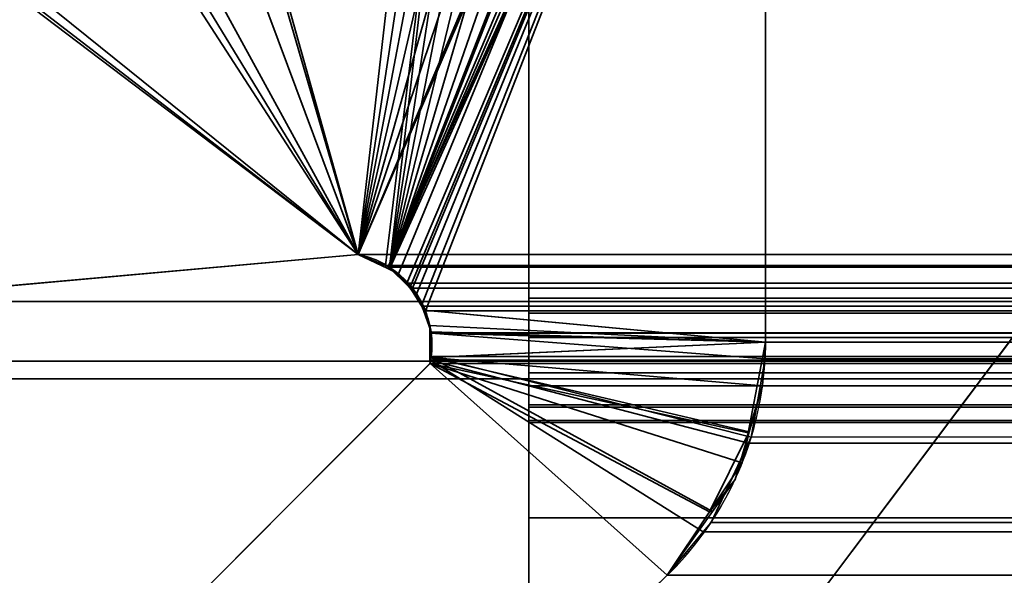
# Model space of a CAD drawing. Header units: millimetres. Extents: x -508 to 6708, y -115 to 193.
# Tile 751 of 1056: x 2601 to 2602.93, y 2.48 to 3.57. Entities that reach past the tile are written whole.
import ezdxf

# ---------------------------------------------------------------- set-up
doc = ezdxf.new("R2010")
doc.units = ezdxf.units.MM
doc.layers.add('151', color=7, linetype='Continuous', true_color=0xffffff)

# ---------------------------------------------------------------- blocks, each defined once
blk = doc.blocks.new('UG_SURFACE_003')
at = {"layer": '151', "color": 252, "linetype": 'Continuous', "lineweight": 35}
for points in [[(3607.5001, -10, 2215.25), (3607.5001, 174.4, 2215.25), (2392.4999, 174.4, 2215.25), (2392.4999, -10, 2215.25)], [(2542.5, -10, 2065.2499), (2542.5, 174.4, 2065.2499), (3457.5, 174.4, 2065.2499), (3457.5, -10, 2065.2499)]]:
    blk.add_3dface(points, dxfattribs=at)
blk = doc.blocks.new('UG_SURFACE_210')
at = {"layer": '151', "color": 252, "linetype": 'Continuous', "lineweight": 35}
for points in [[(2585.5, -21.92, 2021.75), (3414.5, -21.92, 2021.75), (3414.5, 13.42, 2021.75), (2585.5, 13.42, 2021.75)], [(2586.9999, -21.92, 2020.2501), (2586.9999, 13.42, 2020.2501), (3413.0001, 13.42, 2020.2501), (3413.0001, -21.92, 2020.2501)]]:
    blk.add_3dface(points, dxfattribs=at)
blk = doc.blocks.new('UG_SURFACE_212')
at = {"layer": '151', "color": 206, "linetype": 'Continuous', "lineweight": 35}
for points in [[(2602, 5.2802, -3.3703), (2602, 5.4009, -3.4916), (2602, 4.8754, -4.6284), (2602, 1.5605, -4.675)], [(2602, 3.8861, -3.6224), (2602, 4.0553, -3.5816), (2602, 5.2802, -3.3703), (2602, 1.5605, -4.675)], [(2602, 2.9918, 9.2343), (2602, 4.921, 9.6502), (2602, 4.8966, 9.5428)], [(2602, 4.9007, 9.7721), (2602, 4.921, 9.6502), (2602, 2.9918, 9.2343)], [(2602, 4.8414, 9.8667), (2602, 4.9007, 9.7721), (2602, 2.9918, 9.2343)], [(2602, 4.8966, 9.5428), (2602, 4.8244, 9.4408), (2602, 3.0216, 9.1658), (2602, 2.9918, 9.2343)], [(2602, 4.8754, -4.6284), (3398, 4.8754, -4.6284), (3398, 1.5605, -4.675), (2602, 1.5605, -4.675)], [(2602, 2.9918, 9.2343), (2602, 4.6202, 9.9633), (2602, 4.7381, 9.9392), (2602, 4.8414, 9.8667)], [(2602, 3.0216, 9.1658), (2602, 4.8244, 9.4408), (2602, 4.1925, 8.5923)], [(2602, 2.8128, 5.9148), (2602, 4.0585, 6.4288), (2602, 4.6609, 5.4179)], [(2602, 4.6609, 5.4179), (2602, 4.4471, 3.464), (2602, 4.3199, 3.3767), (2602, 2.8128, 5.9148)], [(2602, 4.6202, 9.9633), (2602, 2.9918, 9.2343), (2602, 2.944, 9.2803)], [(2602, 2.944, 9.2803), (2602, 2.8752, 9.3075), (2602, 2.8496, 9.9633), (2602, 4.6202, 9.9633)], [(2602, 2.8496, 9.9633), (3398, 2.8496, 9.9633), (3398, 4.6202, 9.9633), (2602, 4.6202, 9.9633)], [(2602, 4.3199, 3.3767), (2602, 4.2255, 3.2327), (2602, 2.8128, 5.9148)], [(2602, 4.2956, -3.1891), (3398, 4.2956, -3.1891), (3398, 2.8128, 5.9148), (2602, 2.8128, 5.9148)], [(2602, 4.2956, -3.1891), (2602, 2.8128, 5.9148), (2602, 4.1965, 3.0788), (2602, 4.1978, 3.0448)], [(2602, 2.8128, 5.9148), (2602, 4.2255, 3.2327), (2602, 4.1965, 3.0788)], [(2602, 2.7781, 6.4632), (2602, 3.0216, 9.1658), (2602, 4.1925, 8.5923), (2602, 3.9092, 7.4633)], [(2602, 4.0585, 6.4288), (2602, 2.8128, 5.9148), (2602, 2.782, 6.1882)], [(2602, 2.782, 6.1882), (2602, 2.7781, 6.4632), (2602, 3.9092, 7.4633), (2602, 4.0585, 6.4288)], [(2602, 0.9558, -3.7049), (3398, 0.9558, -3.7049), (3398, 3.8861, -3.6224), (2602, 3.8861, -3.6224)], [(2602, 0.9558, -3.7049), (2602, 3.8861, -3.6224), (2602, 1.5605, -4.675)], [(2602, 3.0216, 9.1658), (3398, 3.0216, 9.1658), (3398, 2.9918, 9.2343), (2602, 2.9918, 9.2343)], [(2602, 2.7781, 6.4632), (3398, 2.7781, 6.4632), (3398, 3.0216, 9.1658), (2602, 3.0216, 9.1658)], [(2602, 2.9918, 9.2343), (3398, 2.9918, 9.2343), (3398, 2.944, 9.2803), (2602, 2.944, 9.2803)], [(2602, 2.944, 9.2803), (3398, 2.944, 9.2803), (3398, 2.8752, 9.3075), (2602, 2.8752, 9.3075)], [(2602, 2.8752, 9.3075), (3398, 2.8752, 9.3075), (3398, 2.8082, 9.3063), (2602, 2.8082, 9.3063)], [(2602, 2.5915, 9.9087), (2602, 2.8496, 9.9633), (2602, 2.8752, 9.3075), (2602, 2.8082, 9.3063)], [(2602, 2.5915, 9.9087), (3398, 2.5915, 9.9087), (3398, 2.8496, 9.9633), (2602, 2.8496, 9.9633)], [(2602, 2.8128, 5.9148), (3398, 2.8128, 5.9148), (3398, 2.782, 6.1882), (2602, 2.782, 6.1882)], [(2602, 2.8082, 9.3063), (3398, 2.8082, 9.3063), (3398, 1.554, 8.0557), (2602, 1.554, 8.0557)], [(2602, 2.8082, 9.3063), (2602, 1.554, 8.0557), (2602, 1.1767, 8.523), (2602, 2.3933, 9.7711)], [(2602, 2.3933, 9.7711), (2602, 2.5915, 9.9087), (2602, 2.8082, 9.3063)], [(2602, 2.782, 6.1882), (3398, 2.782, 6.1882), (3398, 2.7781, 6.4632), (2602, 2.7781, 6.4632)], [(2602, 2.3933, 9.7711), (3398, 2.3933, 9.7711), (3398, 2.5915, 9.9087), (2602, 2.5915, 9.9087)]]:
    blk.add_3dface(points, dxfattribs=at)
blk = doc.blocks.new('UG_SURFACE_213')
at = {"layer": '151', "color": 252, "linetype": 'Continuous', "lineweight": 35}
for points in [[(2588.0001, 3.0145, -6.75), (2602.9999, 3.0145, -6.75), (2602.9999, 3.0145, -7.75), (2588.0001, 3.0145, -7.75)], [(2602.9999, 3.0145, -6.75), (2588.0001, 3.0145, -6.75), (2588.0001, -16.9528, -6.75), (3411.9999, -16.9528, -6.75)], [(2588.0001, -16.9528, -7.75), (2588.0001, 3.0145, -7.75), (2602.9999, 3.0145, -7.75)], [(2602.9999, 3.0145, -7.75), (3397.0001, 3.0145, -7.75), (2588.0001, -16.9528, -7.75)], [(3397.0001, 3.0145, -7.75), (3411.9999, 3.0145, -7.75), (3411.9999, -16.9528, -7.75), (2588.0001, -16.9528, -7.75)]]:
    blk.add_3dface(points, dxfattribs=at)
blk = doc.blocks.new('UG_SURFACE_216')
at = {"layer": '151', "color": 7, "linetype": 'Continuous', "lineweight": 35}
for points in [[(2601.6657, 3.1071, 2005.5842), (2602.1037, 4.9952, 2005.1463), (2602.0806, 4.9954, 2005.1694), (2602.0184, 4.9606, 2005.2316)], [(2602.1969, 4.9944, 2005.053), (2602.1037, 4.9952, 2005.1463), (2601.6657, 3.1071, 2005.5842)], [(2602.2959, 4.9673, 2004.9541), (2602.2491, 4.9939, 2005.0008), (2602.1969, 4.9944, 2005.053), (2601.6657, 3.1071, 2005.5842)], [(2602.4122, 4.8734, 2004.8378), (2602.3667, 4.9269, 2004.8833), (2602.2959, 4.9673, 2004.9541), (2601.6657, 3.1071, 2005.5842)], [(2602.0184, 4.9606, 2005.2316), (2601.9573, 4.9264, 2005.2927), (2601.9409, 4.9099, 2005.3091), (2601.6657, 3.1071, 2005.5842)], [(2601.2781, 4.4379, -7.75), (2601.9409, 4.9099, -7.75), (2601.6657, 3.1071, -7.75)], [(2601.6657, 3.1071, 2005.5842), (2601.9409, 4.9099, 2005.3091), (2601.2886, 4.4518, 2005.9614)], [(2602.4632, 4.7056, -7.75), (2601.7244, 3.083, -7.75), (2601.6657, 3.1071, -7.75), (2601.9409, 4.9099, -7.75)], [(2601.6657, 3.1071, 2005.5842), (2602.4199, 4.8573, 2004.8301), (2602.4122, 4.8734, 2004.8378)], [(2602.4199, 4.8573, 2004.8301), (2601.6657, 3.1071, 2005.5842), (2601.7237, 3.0792, 2005.5263)], [(2602.4504, 4.793, 2004.7996), (2602.4199, 4.8573, 2004.8301), (2601.7237, 3.0792, 2005.5263)], [(2601.7237, 3.0792, 2005.5263), (2601.7449, 3.069, 2005.5051), (2602.4518, 4.7826, 2004.7982), (2602.4504, 4.793, 2004.7996)], [(2602.4632, 4.7056, 2004.7867), (2602.4518, 4.7826, 2004.7982), (2601.7449, 3.069, 2005.5051), (2601.7666, 3.0415, 2005.4834)], [(2602.4632, 4.7056, -7.75), (2601.728, 3.0816, -7.75), (2601.7244, 3.083, -7.75)], [(2601.7802, 3.0294, -7.75), (2601.7668, 3.0429, -7.75), (2601.728, 3.0816, -7.75), (2602.4632, 4.7056, -7.75)], [(2601.7666, 3.0415, 2005.4834), (2601.7911, 3.0105, 2005.4588), (2602.4632, 4.7056, 2004.7867)], [(2601.7935, 2.9977, -7.75), (2601.7802, 3.0294, -7.75), (2602.4632, 4.7056, -7.75), (2602.4632, 2.935, -7.75)], [(2602.4632, 2.935, 2004.7867), (2602.4632, 4.7056, 2004.7867), (2601.7911, 3.0105, 2005.4588), (2601.795, 2.998, 2005.455)], [(2602.4632, 4.7056, 2004.7867), (2602.4632, 2.935, 2004.7867), (2602.4632, 2.935, -7.75), (2602.4632, 4.7056, -7.75)], [(2601.2886, 4.4518, 2005.9614), (2600.9488, 4.2131, 2006.3012), (2601.6657, 3.1071, 2005.5842)], [(2601.6657, 3.1071, -7.75), (2600.9824, 4.2275, -7.75), (2601.2781, 4.4379, -7.75)], [(2600.3706, 4.0877, -7.75), (2600.9824, 4.2275, -7.75), (2601.6657, 3.1071, -7.75)], [(2601.6657, 3.1071, 2005.5842), (2600.9488, 4.2131, 2006.3012), (2600.3749, 4.1452, 2006.875)], [(2598.9633, 2.8635, 2008.287), (2601.6657, 3.1071, 2005.5842), (2600.3749, 4.1452, 2006.875), (2599.5407, 4.0464, 2007.7093)], [(2601.6657, 3.1071, -7.75), (2598.9633, 2.8635, -7.75), (2599.9634, 3.9946, -7.75), (2600.3706, 4.0877, -7.75)], [(2598.9633, 2.8635, -7.75), (2601.6657, 3.1071, -7.75), (2601.6657, 3.1071, 2005.5842), (2598.9633, 2.8635, 2008.287)], [(2601.6657, 3.1071, -7.75), (2601.7244, 3.083, -7.75), (2601.7237, 3.0792, 2005.5263)], [(2601.7237, 3.0792, 2005.5263), (2601.6657, 3.1071, 2005.5842), (2601.6657, 3.1071, -7.75)], [(2601.7449, 3.069, 2005.5051), (2601.7237, 3.0792, 2005.5263), (2601.7244, 3.083, -7.75)], [(2601.7244, 3.083, -7.75), (2601.728, 3.0816, -7.75), (2601.7666, 3.0415, 2005.4834)], [(2601.7666, 3.0415, 2005.4834), (2601.7449, 3.069, 2005.5051), (2601.7244, 3.083, -7.75)], [(2601.728, 3.0816, -7.75), (2601.7668, 3.0429, -7.75), (2601.7666, 3.0415, 2005.4834)], [(2601.7911, 3.0105, 2005.4588), (2601.7666, 3.0415, 2005.4834), (2601.7668, 3.0429, -7.75)], [(2601.7668, 3.0429, -7.75), (2601.7802, 3.0294, -7.75), (2601.795, 2.998, 2005.455)], [(2601.795, 2.998, 2005.455), (2601.7911, 3.0105, 2005.4588), (2601.7668, 3.0429, -7.75)], [(2601.7802, 3.0294, -7.75), (2601.7935, 2.9977, -7.75), (2601.795, 2.998, 2005.455)], [(2601.8083, 2.9554, 2005.4417), (2601.795, 2.998, 2005.455), (2601.7935, 2.9977, -7.75)], [(2602.4632, 2.935, -7.75), (2601.8059, 2.9681, -7.75), (2601.7935, 2.9977, -7.75)], [(2601.8083, 2.9554, 2005.4417), (2601.7935, 2.9977, -7.75), (2601.8059, 2.9681, -7.75)], [(2601.795, 2.998, 2005.455), (2601.8083, 2.9554, 2005.4417), (2602.4632, 2.935, 2004.7867)], [(2601.8062, 2.9051, -7.75), (2601.8062, 2.9526, -7.75), (2601.8059, 2.9681, -7.75), (2602.4632, 2.935, -7.75)], [(2601.8083, 2.9554, 2005.4417), (2601.8059, 2.9681, -7.75), (2601.8062, 2.9526, -7.75)], [(2601.8062, 2.9526, -7.75), (2601.8083, 2.9526, 2005.4417), (2601.8083, 2.9554, 2005.4417)], [(2601.8062, 2.9051, -7.75), (2601.8083, 2.9051, 2005.4417), (2601.8083, 2.9526, 2005.4417)], [(2601.8083, 2.9526, 2005.4417), (2601.8062, 2.9526, -7.75), (2601.8062, 2.9051, -7.75)], [(2602.4632, 2.935, 2004.7867), (2601.8083, 2.9554, 2005.4417), (2601.8083, 2.9526, 2005.4417), (2601.8083, 2.9051, 2005.4417)], [(2602.4632, 2.935, -7.75), (2602.4292, 2.7578, -7.75), (2601.8064, 2.8936, -7.75), (2601.8062, 2.9051, -7.75)], [(2602.4575, 2.8494, 2004.7925), (2602.4632, 2.935, 2004.7867), (2601.8083, 2.9051, 2005.4417)], [(2602.4292, 2.7578, -7.75), (2602.4632, 2.935, -7.75), (2602.4632, 2.935, 2004.7867)], [(2602.4632, 2.935, 2004.7867), (2602.4575, 2.8494, 2004.7925), (2602.4292, 2.7578, -7.75)], [(2602.2711, 2.4787, -7.75), (2601.023, 1.2621, -7.75), (2600.5557, 1.6395, -7.75), (2601.8064, 2.8936, -7.75)], [(2601.023, 1.2621, 2006.227), (2602.2711, 2.4787, 2004.9789), (2601.8064, 2.8936, 2005.4436), (2600.5557, 1.6395, 2006.6943)], [(2601.8064, 2.8936, -7.75), (2600.5557, 1.6395, -7.75), (2600.5557, 1.6395, 2006.6943), (2601.8064, 2.8936, 2005.4436)], [(2601.8083, 2.9049, 2005.4417), (2601.8062, 2.9051, -7.75), (2601.8064, 2.8936, -7.75)], [(2601.8083, 2.9049, 2005.4417), (2601.8083, 2.9051, 2005.4417), (2601.8062, 2.9051, -7.75)], [(2601.8083, 2.9049, 2005.4417), (2601.8064, 2.8936, 2005.4436), (2602.2711, 2.4787, 2004.9789), (2602.3595, 2.6037, 2004.8904)], [(2601.8064, 2.8936, -7.75), (2601.8064, 2.8936, 2005.4436), (2601.8083, 2.9049, 2005.4417)], [(2601.8064, 2.8936, -7.75), (2602.354, 2.6031, -7.75), (2602.2711, 2.4787, -7.75)], [(2601.8064, 2.8936, -7.75), (2602.4179, 2.6987, -7.75), (2602.354, 2.6031, -7.75)], [(2602.4292, 2.7578, -7.75), (2602.4179, 2.6987, -7.75), (2601.8064, 2.8936, -7.75)], [(2601.8083, 2.9051, 2005.4417), (2601.8083, 2.9049, 2005.4417), (2602.4313, 2.7599, 2004.8187), (2602.4575, 2.8494, 2004.7925)], [(2602.3595, 2.6037, 2004.8904), (2602.4039, 2.6663, 2004.8461), (2602.4313, 2.7599, 2004.8187), (2601.8083, 2.9049, 2005.4417)], [(2602.4575, 2.8494, 2004.7925), (2602.4313, 2.7599, 2004.8187), (2602.4292, 2.7578, -7.75)], [(2602.354, 2.6031, -7.75), (2602.4179, 2.6987, -7.75), (2602.4313, 2.7599, 2004.8187)], [(2602.4313, 2.7599, 2004.8187), (2602.4039, 2.6663, 2004.8461), (2602.354, 2.6031, -7.75)], [(2602.4179, 2.6987, -7.75), (2602.4292, 2.7578, -7.75), (2602.4313, 2.7599, 2004.8187)], [(2602.4039, 2.6663, 2004.8461), (2602.3595, 2.6037, 2004.8904), (2602.354, 2.6031, -7.75)], [(2602.2711, 2.4787, -7.75), (2602.354, 2.6031, -7.75), (2602.3595, 2.6037, 2004.8904)], [(2602.3595, 2.6037, 2004.8904), (2602.2711, 2.4787, 2004.9789), (2602.2711, 2.4787, -7.75)], [(2602.2711, 2.4787, 2004.9789), (2601.023, 1.2621, 2006.227), (2601.023, 1.2621, -7.75), (2602.2711, 2.4787, -7.75)]]:
    blk.add_3dface(points, dxfattribs=at)
blk = doc.blocks.new('UG_SURFACE_217')
at = {"layer": '151', "color": 7, "linetype": 'Continuous', "lineweight": 35}
for points in [[(2602.102, 4.9947, 2005.1482), (2602.1302, 5.0049, 2005.1198), (2602.1934, 4.9969, 2005.0566), (2601.7272, 3.082, 2005.5227)], [(2602.1934, 4.9969, 2005.0566), (2602.2685, 4.9874, 2004.9815), (2602.2844, 4.9776, 2004.9655), (2601.7272, 3.082, 2005.5227)], [(2601.7272, 3.082, 2005.5227), (2602.0169, 4.9639, 2005.233), (2602.102, 4.9947, 2005.1482)], [(2602.2844, 4.9776, 2004.9655), (2602.3667, 4.9269, 2004.8833), (2601.7272, 3.082, 2005.5227)], [(3412.1749, 1.6459, 2019.4249), (3412.1284, 4.9608, 2019.3784), (2587.8716, 4.9608, 2019.3784), (2587.8251, 1.6459, 2019.4249)], [(2601.7272, 3.082, 2005.5227), (2601.9409, 4.9099, 2005.3091), (2601.9948, 4.9558, 2005.2552), (2602.0169, 4.9639, 2005.233)], [(2601.7272, 3.082, 2005.5227), (2602.3667, 4.9269, 2004.8833), (2602.4125, 4.873, 2004.8375), (2602.4234, 4.8481, 2004.8265)], [(2601.7194, 3.0852, 2005.5308), (2601.6657, 3.1071, 2005.5842), (2601.8651, 4.8546, 2005.3849), (2601.9409, 4.9099, 2005.3091)], [(2601.9409, 4.9099, 2005.3091), (2601.7272, 3.082, 2005.5227), (2601.7194, 3.0852, 2005.5308)], [(2601.1953, 4.3666, 2006.0546), (2601.8651, 4.8546, 2005.3849), (2601.6657, 3.1071, 2005.5842)], [(2602.4234, 4.8481, 2004.8265), (2602.4542, 4.7791, 2004.7958), (2602.4563, 4.7623, 2004.7936), (2601.7272, 3.082, 2005.5227)], [(2601.7611, 3.051, 2005.4889), (2601.7272, 3.082, 2005.5227), (2602.4563, 4.7623, 2004.7936), (2602.4632, 4.7056, 2004.7867)], [(2602.4632, 4.7056, 2004.7867), (2601.7718, 3.041, 2005.4781), (2601.7611, 3.051, 2005.4889)], [(2602.4632, 4.7056, 2004.7867), (2601.7973, 2.9967, 2005.4526), (2601.7921, 3.0059, 2005.4579), (2601.7718, 3.041, 2005.4781)], [(2602.4632, 4.7056, 2004.7867), (2602.4632, 2.935, 2004.7867), (2601.8085, 2.9533, 2005.4414), (2601.7973, 2.9967, 2005.4526)], [(3397.5368, 4.7056, 2004.7867), (3397.5368, 2.935, 2004.7867), (2602.4632, 2.935, 2004.7867), (2602.4632, 4.7056, 2004.7867)], [(2589.3109, 4.381, 2017.9391), (2598.4149, 2.8982, 2008.8351), (3401.5851, 2.8982, 2008.8351), (3410.6891, 4.381, 2017.9391)], [(2601.6657, 3.1071, 2005.5842), (2601.0389, 4.2528, 2006.211), (2601.1953, 4.3666, 2006.0546)], [(2600.3575, 4.1131, 2006.8927), (2601.0389, 4.2528, 2006.211), (2601.6657, 3.1071, 2005.5842)], [(2601.6657, 3.1071, 2005.5842), (2598.9633, 2.8635, 2008.287), (2599.7727, 3.9932, 2007.4773), (2600.3575, 4.1131, 2006.8927)], [(2588.7952, 1.0412, 2018.4548), (2588.8777, 3.9715, 2018.3723), (3411.1223, 3.9715, 2018.3723), (3411.2048, 1.0412, 2018.4548)], [(2598.9633, 2.8635, 2008.287), (2601.6657, 3.1071, 2005.5842), (3398.3343, 3.1071, 2005.5842), (3401.0367, 2.8635, 2008.287)], [(3398.3343, 3.1071, 2005.5842), (2601.6657, 3.1071, 2005.5842), (2601.7194, 3.0852, 2005.5308)], [(2601.7194, 3.0852, 2005.5308), (3398.2816, 3.0803, 2005.5315), (3398.3343, 3.1071, 2005.5842)], [(3398.2489, 3.0636, 2005.4989), (2601.7194, 3.0852, 2005.5308), (2601.7272, 3.082, 2005.5227)], [(3398.2489, 3.0636, 2005.4989), (3398.2816, 3.0803, 2005.5315), (2601.7194, 3.0852, 2005.5308)], [(2601.7272, 3.082, 2005.5227), (3398.2391, 3.0513, 2005.4891), (3398.2489, 3.0636, 2005.4989)], [(2601.7272, 3.082, 2005.5227), (2601.7611, 3.051, 2005.4889), (3398.2391, 3.0513, 2005.4891)], [(3398.2134, 3.0191, 2005.4634), (3398.2391, 3.0513, 2005.4891), (2601.7611, 3.051, 2005.4889)], [(3398.2134, 3.0191, 2005.4634), (2601.7611, 3.051, 2005.4889), (2601.7718, 3.041, 2005.4781)], [(2601.7718, 3.041, 2005.4781), (3398.2079, 3.0062, 2005.4579), (3398.2134, 3.0191, 2005.4634)], [(2601.7718, 3.041, 2005.4781), (2601.7921, 3.0059, 2005.4579), (3398.2079, 3.0062, 2005.4579)], [(3398.1972, 2.981, 2005.4471), (3398.2079, 3.0062, 2005.4579), (2601.7921, 3.0059, 2005.4579)], [(3398.1972, 2.981, 2005.4471), (2601.7921, 3.0059, 2005.4579), (2601.7973, 2.9967, 2005.4526)], [(2601.7973, 2.9967, 2005.4526), (3398.1924, 2.9522, 2005.4424), (3398.1972, 2.981, 2005.4471)], [(2601.7973, 2.9967, 2005.4526), (2601.8085, 2.9533, 2005.4414), (3398.1924, 2.9522, 2005.4424)], [(2601.8085, 2.9526, 2005.4414), (2601.8085, 2.9533, 2005.4414), (2602.4632, 2.935, 2004.7867)], [(2601.8085, 2.9533, 2005.4414), (2601.8085, 2.9526, 2005.4414), (3398.1924, 2.9522, 2005.4424)], [(2601.8085, 2.9526, 2005.4414), (2602.4632, 2.935, 2004.7867), (2602.4625, 2.9026, 2004.7874)], [(2602.4625, 2.9026, 2004.7874), (2602.4356, 2.7495, 2004.8144), (2601.8085, 2.9069, 2005.4414), (2601.8085, 2.9526, 2005.4414)], [(3398.19, 2.9377, 2005.44), (2601.8085, 2.9526, 2005.4414), (2601.8085, 2.9069, 2005.4414)], [(3398.19, 2.9377, 2005.44), (3398.1924, 2.9522, 2005.4424), (2601.8085, 2.9526, 2005.4414)], [(2601.8085, 2.9069, 2005.4414), (3398.1931, 2.9, 2005.4431), (3398.19, 2.9377, 2005.44)], [(3397.5368, 2.935, 2004.7867), (2602.4356, 2.7495, 2004.8144), (2602.4625, 2.9026, 2004.7874)], [(2602.4356, 2.7495, 2004.8144), (3397.5368, 2.935, 2004.7867), (3397.5415, 2.8569, 2004.7915)], [(2602.4625, 2.9026, 2004.7874), (2602.4632, 2.935, 2004.7867), (3397.5368, 2.935, 2004.7867)], [(2598.9633, 2.8635, 2008.287), (3401.0367, 2.8635, 2008.287), (3401.5851, 2.8982, 2008.8351), (2598.4149, 2.8982, 2008.8351)], [(2600.5557, 1.6395, 2006.6943), (2601.8064, 2.8936, 2005.4436), (2602.2711, 2.4787, 2004.9789), (2601.023, 1.2621, 2006.227)], [(2601.8064, 2.8936, 2005.4436), (2600.5557, 1.6395, 2006.6943), (3399.4443, 1.6395, 2006.6943), (3398.1936, 2.8936, 2005.4436)], [(2602.3414, 2.5636, 2004.9086), (2602.2711, 2.4787, 2004.9789), (2601.8064, 2.8936, 2005.4436), (2601.8074, 2.8999, 2005.4426)], [(2601.8074, 2.8999, 2005.4426), (2601.8064, 2.8936, 2005.4436), (3398.1936, 2.8936, 2005.4436)], [(2601.8074, 2.8999, 2005.4426), (2601.8085, 2.9069, 2005.4414), (2602.4356, 2.7495, 2004.8144), (2602.4301, 2.7375, 2004.8199)], [(2601.8085, 2.9069, 2005.4414), (2601.8074, 2.8999, 2005.4426), (3398.1931, 2.9, 2005.4431)], [(3398.1936, 2.8936, 2005.4436), (3398.1931, 2.9, 2005.4431), (2601.8074, 2.8999, 2005.4426)], [(2601.8074, 2.8999, 2005.4426), (2602.4301, 2.7375, 2004.8199), (2602.3567, 2.5821, 2004.8933), (2602.3414, 2.5636, 2004.9086)], [(3397.5415, 2.8569, 2004.7915), (2602.4301, 2.7375, 2004.8199), (2602.4356, 2.7495, 2004.8144)], [(3397.5415, 2.8569, 2004.7915), (3397.5551, 2.7831, 2004.8051), (2602.4301, 2.7375, 2004.8199)], [(3397.5551, 2.7831, 2004.8051), (3397.5718, 2.7387, 2004.8218), (2602.4301, 2.7375, 2004.8199)], [(2602.3567, 2.5821, 2004.8933), (3397.5718, 2.7387, 2004.8218), (3397.6076, 2.6431, 2004.8575)], [(2602.3567, 2.5821, 2004.8933), (2602.4301, 2.7375, 2004.8199), (3397.5718, 2.7387, 2004.8218)], [(3397.6076, 2.6431, 2004.8575), (2602.3414, 2.5636, 2004.9086), (2602.3567, 2.5821, 2004.8933)], [(3397.6076, 2.6431, 2004.8575), (3397.6619, 2.5694, 2004.9119), (2602.3414, 2.5636, 2004.9086)], [(2602.3414, 2.5636, 2004.9086), (3397.6619, 2.5694, 2004.9119), (3397.7289, 2.4787, 2004.9789)], [(3397.7289, 2.4787, 2004.9789), (2602.2711, 2.4787, 2004.9789), (2602.3414, 2.5636, 2004.9086)], [(3397.7289, 2.4787, 2004.9789), (3398.977, 1.2621, 2006.227), (2601.023, 1.2621, 2006.227), (2602.2711, 2.4787, 2004.9789)]]:
    blk.add_3dface(points, dxfattribs=at)

msp = doc.modelspace()

# ---------------------------------------------------------------- linework, layer by layer
at = {"layer": '151', "color": 253, "linetype": 'Continuous', "lineweight": -3}
for p, q in [((2602, 1.5605, -4.675), (2602, 4.8754, -4.6284)), ((2602.4633, 4.7056, 2004.7867), (2602.4633, 2.935, 2004.7867)), ((2602.4633, 4.7056, 2004.7867), (2602.4633, 2.935, 2004.7867)), ((2602.4633, 4.7056, -7.75), (2602.4633, 2.935, -7.75)), ((2602, 4.6202, 9.9633), (2602, 2.8496, 9.9633)), ((2602, 4.2956, -3.1891), (2602, 2.8128, 5.9148)), ((2602, 0.9558, -3.7049), (2602, 3.8861, -3.6224)), ((2601.6658, 3.1071, 2005.5842), (2598.9632, 2.8635, 2008.2868)), ((2601.6658, 3.1071, -7.75), (2598.9632, 2.8635, -7.75)), ((2601.6658, 3.1071, 2005.5842), (2598.9632, 2.8635, 2008.2868)), ((3398.3342, 3.1071, 2005.5842), (2601.6658, 3.1071, 2005.5842)), ((2601.6658, 3.1071, 2005.5842), (2601.6658, 3.1071, -7.75)), ((2603, 3.0145, -6.75), (2588, 3.0145, -6.75)), ((2603, 3.0145, -7.75), (2588, 3.0145, -7.75)), ((2602, 2.7781, 6.4632), (2602, 3.0216, 9.1658)), ((3398, 3.0216, 9.1658), (2602, 3.0216, 9.1658)), ((2602.4633, 2.935, 2004.7867), (2602.4633, 2.935, -7.75)), ((3397.5367, 2.935, 2004.7867), (2602.4633, 2.935, 2004.7867)), ((2598.4148, 2.8982, 2008.8352), (3401.5852, 2.8982, 2008.8352)), ((2601.8063, 2.8936, -7.75), (2600.5557, 1.6395, -7.75)), ((2600.5557, 1.6395, 2006.6943), (2601.8063, 2.8936, 2005.4437)), ((2600.5557, 1.6395, 2006.6943), (2601.8063, 2.8936, 2005.4437)), ((2601.8063, 2.8936, 2005.4437), (3398.1937, 2.8936, 2005.4437)), ((2601.8063, 2.8936, -7.75), (2601.8063, 2.8936, 2005.4437)), ((2598.9632, 2.8635, 2008.2868), (3401.0368, 2.8635, 2008.2868)), ((3398, 2.8496, 9.9633), (2602, 2.8496, 9.9633)), ((3398, 2.8128, 5.9148), (2602, 2.8128, 5.9148)), ((3398, 2.8082, 9.3063), (2602, 2.8082, 9.3063)), ((2602, 2.8082, 9.3063), (2602, 1.554, 8.0557)), ((3398, 2.7781, 6.4632), (2602, 2.7781, 6.4632)), ((2602.2711, 2.4787, 2004.9789), (2601.023, 1.2621, 2006.227)), ((2602.2711, 2.4787, 2004.9789), (2601.023, 1.2621, 2006.227)), ((3397.7289, 2.4787, 2004.9789), (2602.2711, 2.4787, 2004.9789)), ((2602.2711, 2.4787, 2004.9789), (2602.2711, 2.4787, -7.75))]:
    msp.add_line(p, q, dxfattribs=at)
for points in [[(2601.6658, 3.1071, 2005.5842), (2601.7635, 3.0869, 2005.4865), (2601.8265, 2.9913, 2005.4235), (2601.8063, 2.8936, 2005.4437)], [(2601.8063, 2.8936, -7.75), (2601.8265, 2.9913, -7.75), (2601.7635, 3.0869, -7.75), (2601.6658, 3.1071, -7.75)], [(2602, 3.0216, 9.1658), (2602, 3.0015, 9.2635), (2602, 2.9059, 9.3265), (2602, 2.8082, 9.3063)], [(2602.2711, 2.4787, -7.75), (2602.3939, 2.5987, -7.75), (2602.4633, 2.7633, -7.75), (2602.4633, 2.935, -7.75)], [(2602.2711, 2.4787, 2004.9789), (2602.3939, 2.5987, 2004.8561), (2602.4633, 2.7633, 2004.7867), (2602.4633, 2.935, 2004.7867)], [(2602, 2.8496, 9.9633), (2602, 2.6779, 9.9633), (2602, 2.5133, 9.8939), (2602, 2.3933, 9.7711)], [(2602, 2.8128, 5.9148), (2602, 2.7834, 6.0961), (2602, 2.7717, 6.2798), (2602, 2.7781, 6.4632)]]:
    msp.add_open_spline(points, degree=3, dxfattribs=at)
for points, knots in [([(2601.6658, 3.1071, 2005.5842), (2601.6869, 3.1027, 2005.5631), (2601.7078, 3.0945, 2005.5422), (2601.7433, 3.0716, 2005.5067), (2601.7588, 3.0579, 2005.4912), (2601.7819, 3.0282, 2005.4681), (2601.7907, 3.0132, 2005.4593), (2601.8027, 2.9832, 2005.4473), (2601.8066, 2.9684, 2005.4434), (2601.8106, 2.9381, 2005.4394), (2601.8105, 2.9221, 2005.4395), (2601.808, 2.9024, 2005.442), (2601.8072, 2.898, 2005.4428), (2601.8063, 2.8936, 2005.4437)], [0, 0, 0, 0, 0.274905, 0.274905, 0.504439, 0.504439, 0.67782, 0.67782, 0.818047, 0.818047, 0.959103, 0.959103, 1, 1, 1, 1]), ([(2602.2711, 2.4787, 2004.9789), (2602.302, 2.5089, 2004.948), (2602.331, 2.5434, 2004.919), (2602.3892, 2.631, 2004.8608), (2602.4169, 2.6879, 2004.8331), (2602.4504, 2.7978, 2004.7996), (2602.4598, 2.8502, 2004.7902), (2602.463, 2.9134, 2004.787), (2602.4633, 2.9242, 2004.7867), (2602.4633, 2.935, 2004.7867)], [0, 0, 0, 0, 0.28806, 0.28806, 0.655147, 0.655147, 0.941866, 0.941866, 1, 1, 1, 1])]:
    msp.add_open_spline(points, degree=3, knots=knots, dxfattribs=at)

# ---------------------------------------------------------------- block references
for name in ['UG_SURFACE_003', 'UG_SURFACE_213', 'UG_SURFACE_210', 'UG_SURFACE_216', 'UG_SURFACE_217', 'UG_SURFACE_212']:
    msp.add_blockref(name, (0, 0), dxfattribs=at)

doc.saveas('drawing.dxf')
